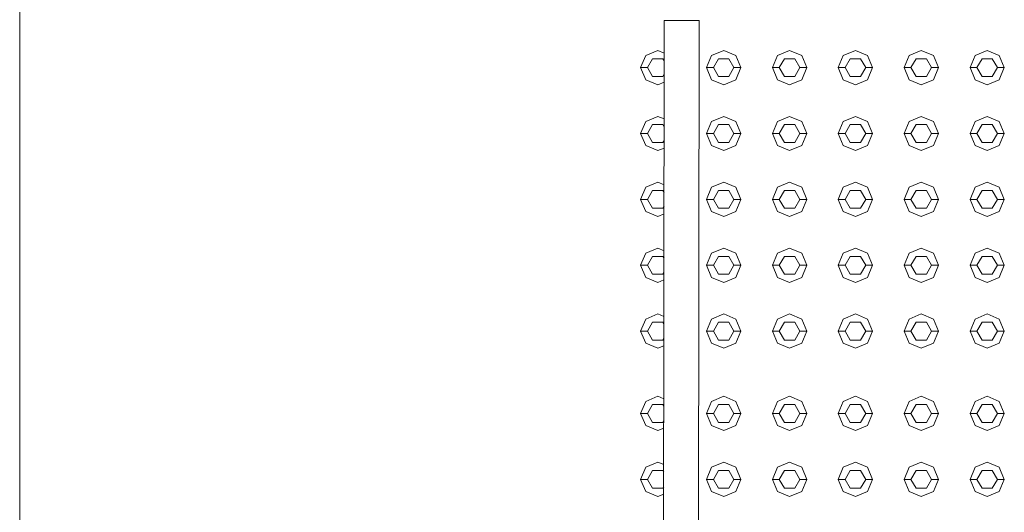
# Model space of a CAD drawing. Header units: millimetres. Extents: x -261 to 187, y -214 to 106.
# Tile 588 of 656: x -218.695 to -217.976, y 11.518 to 11.878. Entities that reach past the tile are written whole.
import ezdxf

# ---------------------------------------------------------------- set-up
doc = ezdxf.new("R2010")
doc.units = ezdxf.units.MM
doc.header["$LTSCALE"] = 0.005
doc.header["$MEASUREMENT"] = 0
for name, color, linetype, lineweight in [('IFC-Elemento construtivo genérico-Contorno', 9, 'Continuous', 5), ('IFC-Laje-Contorno', 9, 'Continuous', 5), ('IFC-Porta-Contorno', 9, 'Continuous', 5)]:
    doc.layers.add(name, color=color, linetype=linetype, lineweight=lineweight)

msp = doc.modelspace()

# ---------------------------------------------------------------- linework, layer by layer
at = {"layer": 'IFC-Elemento construtivo genérico-Contorno', "lineweight": 5}
for p, q in [((-218.23749, 11.85149), (-218.22864, 11.85515)), ((-218.22864, 11.85515), (-218.22392, 11.8532)), ((-218.1894, 11.85149), (-218.18055, 11.85515)), ((-218.18055, 11.85515), (-218.17169, 11.85149)), ((-218.14131, 11.85149), (-218.13245, 11.85515)), ((-218.13245, 11.85515), (-218.1236, 11.85149)), ((-218.09322, 11.85149), (-218.08436, 11.85515)), ((-218.08436, 11.85515), (-218.07551, 11.85149)), ((-218.04513, 11.85149), (-218.03627, 11.85515)), ((-218.03627, 11.85515), (-218.02742, 11.85149)), ((-217.99704, 11.85149), (-217.98818, 11.85515)), ((-217.98818, 11.85515), (-217.97932, 11.85149)), ((-218.24116, 11.84263), (-218.23749, 11.85149)), ((-218.23615, 11.84263), (-218.2324, 11.84914)), ((-218.2324, 11.84914), (-218.22488, 11.84914)), ((-218.22488, 11.84914), (-218.22393, 11.84749)), ((-218.19307, 11.84263), (-218.1894, 11.85149)), ((-218.18806, 11.84263), (-218.1843, 11.84914)), ((-218.1843, 11.84914), (-218.17679, 11.84914)), ((-218.17679, 11.84914), (-218.17303, 11.84263)), ((-218.17169, 11.85149), (-218.16802, 11.84263)), ((-218.14498, 11.84263), (-218.14131, 11.85149)), ((-218.13997, 11.84263), (-218.13621, 11.84914)), ((-218.13621, 11.84914), (-218.1287, 11.84914)), ((-218.1287, 11.84914), (-218.12494, 11.84263)), ((-218.1236, 11.85149), (-218.11993, 11.84263)), ((-218.09689, 11.84263), (-218.09322, 11.85149)), ((-218.09188, 11.84263), (-218.08812, 11.84914)), ((-218.08812, 11.84914), (-218.08061, 11.84914)), ((-218.08061, 11.84914), (-218.07685, 11.84263)), ((-218.07551, 11.85149), (-218.07184, 11.84263)), ((-218.0488, 11.84263), (-218.04513, 11.85149)), ((-218.04379, 11.84263), (-218.04003, 11.84914)), ((-218.04003, 11.84914), (-218.03251, 11.84914)), ((-218.03251, 11.84914), (-218.02876, 11.84263)), ((-218.02742, 11.85149), (-218.02375, 11.84263)), ((-218.0007, 11.84263), (-217.99704, 11.85149)), ((-217.9957, 11.84263), (-217.99194, 11.84914)), ((-217.99194, 11.84914), (-217.98442, 11.84914)), ((-217.98442, 11.84914), (-217.98067, 11.84263)), ((-217.97932, 11.85149), (-217.97566, 11.84263)), ((-218.24116, 11.84263), (-218.23615, 11.84263)), ((-218.24116, 11.84263), (-218.23749, 11.83377)), ((-218.23615, 11.84263), (-218.2324, 11.83612)), ((-218.19307, 11.84263), (-218.18806, 11.84263)), ((-218.19307, 11.84263), (-218.1894, 11.83377)), ((-218.18806, 11.84263), (-218.1843, 11.83612)), ((-218.17679, 11.83612), (-218.17303, 11.84263)), ((-218.17303, 11.84263), (-218.16802, 11.84263)), ((-218.17169, 11.83377), (-218.16802, 11.84263)), ((-218.14498, 11.84263), (-218.13997, 11.84263)), ((-218.14498, 11.84263), (-218.14131, 11.83377)), ((-218.13997, 11.84263), (-218.13621, 11.83612)), ((-218.1287, 11.83612), (-218.12494, 11.84263)), ((-218.12494, 11.84263), (-218.11993, 11.84263)), ((-218.1236, 11.83377), (-218.11993, 11.84263)), ((-218.09689, 11.84263), (-218.09188, 11.84263)), ((-218.09689, 11.84263), (-218.09322, 11.83377)), ((-218.09188, 11.84263), (-218.08812, 11.83612)), ((-218.08061, 11.83612), (-218.07685, 11.84263)), ((-218.07685, 11.84263), (-218.07184, 11.84263)), ((-218.07551, 11.83377), (-218.07184, 11.84263)), ((-218.0488, 11.84263), (-218.04379, 11.84263)), ((-218.0488, 11.84263), (-218.04513, 11.83377)), ((-218.04379, 11.84263), (-218.04003, 11.83612)), ((-218.03251, 11.83612), (-218.02876, 11.84263)), ((-218.02876, 11.84263), (-218.02375, 11.84263)), ((-218.02742, 11.83377), (-218.02375, 11.84263)), ((-218.0007, 11.84263), (-217.9957, 11.84263)), ((-218.0007, 11.84263), (-217.99704, 11.83377)), ((-217.9957, 11.84263), (-217.99194, 11.83612)), ((-217.98442, 11.83612), (-217.98067, 11.84263)), ((-217.98067, 11.84263), (-217.97566, 11.84263)), ((-217.97932, 11.83377), (-217.97566, 11.84263)), ((-218.23749, 11.83377), (-218.22864, 11.83011)), ((-218.2324, 11.83612), (-218.22488, 11.83612)), ((-218.22488, 11.83612), (-218.22394, 11.83775)), ((-218.1894, 11.83377), (-218.18055, 11.83011)), ((-218.1843, 11.83612), (-218.17679, 11.83612)), ((-218.18055, 11.83011), (-218.17169, 11.83377)), ((-218.14131, 11.83377), (-218.13245, 11.83011)), ((-218.13621, 11.83612), (-218.1287, 11.83612)), ((-218.13245, 11.83011), (-218.1236, 11.83377)), ((-218.09322, 11.83377), (-218.08436, 11.83011)), ((-218.08812, 11.83612), (-218.08061, 11.83612)), ((-218.08436, 11.83011), (-218.07551, 11.83377)), ((-218.04513, 11.83377), (-218.03627, 11.83011)), ((-218.04003, 11.83612), (-218.03251, 11.83612)), ((-218.03627, 11.83011), (-218.02742, 11.83377)), ((-217.99704, 11.83377), (-217.98818, 11.83011)), ((-217.99194, 11.83612), (-217.98442, 11.83612)), ((-217.98818, 11.83011), (-217.97932, 11.83377)), ((-218.22864, 11.83011), (-218.22395, 11.83205)), ((-218.23749, 11.80339), (-218.22864, 11.80706)), ((-218.22864, 11.80706), (-218.22398, 11.80514)), ((-218.1894, 11.80339), (-218.18055, 11.80706)), ((-218.18055, 11.80706), (-218.17169, 11.80339)), ((-218.14131, 11.80339), (-218.13245, 11.80706)), ((-218.13245, 11.80706), (-218.1236, 11.80339)), ((-218.09322, 11.80339), (-218.08436, 11.80706)), ((-218.08436, 11.80706), (-218.07551, 11.80339)), ((-218.04513, 11.80339), (-218.03627, 11.80706)), ((-218.03627, 11.80706), (-218.02742, 11.80339)), ((-217.99704, 11.80339), (-217.98818, 11.80706)), ((-217.98818, 11.80706), (-217.97932, 11.80339)), ((-218.24116, 11.79454), (-218.23749, 11.80339)), ((-218.23615, 11.79454), (-218.2324, 11.80105)), ((-218.2324, 11.80105), (-218.22488, 11.80105)), ((-218.22488, 11.80105), (-218.22399, 11.7995)), ((-218.19307, 11.79454), (-218.1894, 11.80339)), ((-218.18806, 11.79454), (-218.1843, 11.80105)), ((-218.1843, 11.80105), (-218.17679, 11.80105)), ((-218.17679, 11.80105), (-218.17303, 11.79454)), ((-218.17169, 11.80339), (-218.16802, 11.79454)), ((-218.14498, 11.79454), (-218.14131, 11.80339)), ((-218.13997, 11.79454), (-218.13621, 11.80105)), ((-218.13621, 11.80105), (-218.1287, 11.80105)), ((-218.1287, 11.80105), (-218.12494, 11.79454)), ((-218.1236, 11.80339), (-218.11993, 11.79454)), ((-218.09689, 11.79454), (-218.09322, 11.80339)), ((-218.09188, 11.79454), (-218.08812, 11.80105)), ((-218.08812, 11.80105), (-218.08061, 11.80105)), ((-218.08061, 11.80105), (-218.07685, 11.79454)), ((-218.07551, 11.80339), (-218.07184, 11.79454)), ((-218.0488, 11.79454), (-218.04513, 11.80339)), ((-218.04379, 11.79454), (-218.04003, 11.80105)), ((-218.04003, 11.80105), (-218.03251, 11.80105)), ((-218.03251, 11.80105), (-218.02876, 11.79454)), ((-218.02742, 11.80339), (-218.02375, 11.79454)), ((-218.0007, 11.79454), (-217.99704, 11.80339)), ((-217.9957, 11.79454), (-217.99194, 11.80105)), ((-217.99194, 11.80105), (-217.98442, 11.80105)), ((-217.98442, 11.80105), (-217.98067, 11.79454)), ((-217.97932, 11.80339), (-217.97566, 11.79454)), ((-218.24116, 11.79454), (-218.23615, 11.79454)), ((-218.24116, 11.79454), (-218.23749, 11.78568)), ((-218.23615, 11.79454), (-218.2324, 11.78803)), ((-218.22488, 11.78803), (-218.224, 11.78955)), ((-218.19307, 11.79454), (-218.18806, 11.79454)), ((-218.19307, 11.79454), (-218.1894, 11.78568)), ((-218.18806, 11.79454), (-218.1843, 11.78803)), ((-218.17679, 11.78803), (-218.17303, 11.79454)), ((-218.17303, 11.79454), (-218.16802, 11.79454)), ((-218.17169, 11.78568), (-218.16802, 11.79454)), ((-218.14498, 11.79454), (-218.13997, 11.79454)), ((-218.14498, 11.79454), (-218.14131, 11.78568)), ((-218.13997, 11.79454), (-218.13621, 11.78803)), ((-218.1287, 11.78803), (-218.12494, 11.79454)), ((-218.12494, 11.79454), (-218.11993, 11.79454)), ((-218.1236, 11.78568), (-218.11993, 11.79454)), ((-218.09689, 11.79454), (-218.09188, 11.79454)), ((-218.09689, 11.79454), (-218.09322, 11.78568)), ((-218.09188, 11.79454), (-218.08812, 11.78803)), ((-218.08061, 11.78803), (-218.07685, 11.79454)), ((-218.07685, 11.79454), (-218.07184, 11.79454)), ((-218.07551, 11.78568), (-218.07184, 11.79454)), ((-218.0488, 11.79454), (-218.04379, 11.79454)), ((-218.0488, 11.79454), (-218.04513, 11.78568)), ((-218.04379, 11.79454), (-218.04003, 11.78803)), ((-218.03251, 11.78803), (-218.02876, 11.79454)), ((-218.02876, 11.79454), (-218.02375, 11.79454)), ((-218.02742, 11.78568), (-218.02375, 11.79454)), ((-218.0007, 11.79454), (-217.9957, 11.79454)), ((-218.0007, 11.79454), (-217.99704, 11.78568)), ((-217.9957, 11.79454), (-217.99194, 11.78803)), ((-217.98442, 11.78803), (-217.98067, 11.79454)), ((-217.98067, 11.79454), (-217.97566, 11.79454)), ((-217.97932, 11.78568), (-217.97566, 11.79454)), ((-218.23749, 11.78568), (-218.22864, 11.78202)), ((-218.2324, 11.78803), (-218.22488, 11.78803)), ((-218.22864, 11.78202), (-218.22401, 11.78393)), ((-218.1894, 11.78568), (-218.18055, 11.78202)), ((-218.1843, 11.78803), (-218.17679, 11.78803)), ((-218.18055, 11.78202), (-218.17169, 11.78568)), ((-218.14131, 11.78568), (-218.13245, 11.78202)), ((-218.13621, 11.78803), (-218.1287, 11.78803)), ((-218.13245, 11.78202), (-218.1236, 11.78568)), ((-218.09322, 11.78568), (-218.08436, 11.78202)), ((-218.08812, 11.78803), (-218.08061, 11.78803)), ((-218.08436, 11.78202), (-218.07551, 11.78568)), ((-218.04513, 11.78568), (-218.03627, 11.78202)), ((-218.04003, 11.78803), (-218.03251, 11.78803)), ((-218.03627, 11.78202), (-218.02742, 11.78568)), ((-217.99704, 11.78568), (-217.98818, 11.78202)), ((-217.99194, 11.78803), (-217.98442, 11.78803)), ((-217.98818, 11.78202), (-217.97932, 11.78568)), ((-218.24116, 11.74645), (-218.23749, 11.7553)), ((-218.23749, 11.7553), (-218.22864, 11.75897)), ((-218.22864, 11.75897), (-218.22404, 11.75707)), ((-218.19307, 11.74645), (-218.1894, 11.7553)), ((-218.1894, 11.7553), (-218.18055, 11.75897)), ((-218.18055, 11.75897), (-218.17169, 11.7553)), ((-218.17169, 11.7553), (-218.16802, 11.74645)), ((-218.14498, 11.74645), (-218.14131, 11.7553)), ((-218.14131, 11.7553), (-218.13245, 11.75897)), ((-218.13245, 11.75897), (-218.1236, 11.7553)), ((-218.1236, 11.7553), (-218.11993, 11.74645)), ((-218.09689, 11.74645), (-218.09322, 11.7553)), ((-218.09322, 11.7553), (-218.08436, 11.75897)), ((-218.08436, 11.75897), (-218.07551, 11.7553)), ((-218.07551, 11.7553), (-218.07184, 11.74645)), ((-218.0488, 11.74645), (-218.04513, 11.7553)), ((-218.04513, 11.7553), (-218.03627, 11.75897)), ((-218.03627, 11.75897), (-218.02742, 11.7553)), ((-218.02742, 11.7553), (-218.02375, 11.74645)), ((-218.0007, 11.74645), (-217.99704, 11.7553)), ((-217.99704, 11.7553), (-217.98818, 11.75897)), ((-217.98818, 11.75897), (-217.97932, 11.7553)), ((-217.97932, 11.7553), (-217.97566, 11.74645)), ((-218.24116, 11.74645), (-218.23615, 11.74645)), ((-218.24116, 11.74645), (-218.23749, 11.73759)), ((-218.23615, 11.74645), (-218.2324, 11.75296)), ((-218.23615, 11.74645), (-218.2324, 11.73994)), ((-218.2324, 11.75296), (-218.22488, 11.75296)), ((-218.22488, 11.75296), (-218.22405, 11.75152)), ((-218.19307, 11.74645), (-218.18806, 11.74645)), ((-218.19307, 11.74645), (-218.1894, 11.73759)), ((-218.18806, 11.74645), (-218.1843, 11.75296)), ((-218.18806, 11.74645), (-218.1843, 11.73994)), ((-218.1843, 11.75296), (-218.17679, 11.75296)), ((-218.17679, 11.75296), (-218.17303, 11.74645)), ((-218.17679, 11.73994), (-218.17303, 11.74645)), ((-218.17303, 11.74645), (-218.16802, 11.74645)), ((-218.17169, 11.73759), (-218.16802, 11.74645)), ((-218.14498, 11.74645), (-218.13997, 11.74645)), ((-218.14498, 11.74645), (-218.14131, 11.73759)), ((-218.13997, 11.74645), (-218.13621, 11.75296)), ((-218.13997, 11.74645), (-218.13621, 11.73994)), ((-218.13621, 11.75296), (-218.1287, 11.75296)), ((-218.1287, 11.75296), (-218.12494, 11.74645)), ((-218.1287, 11.73994), (-218.12494, 11.74645)), ((-218.12494, 11.74645), (-218.11993, 11.74645)), ((-218.1236, 11.73759), (-218.11993, 11.74645)), ((-218.09689, 11.74645), (-218.09188, 11.74645)), ((-218.09689, 11.74645), (-218.09322, 11.73759)), ((-218.09188, 11.74645), (-218.08812, 11.75296)), ((-218.09188, 11.74645), (-218.08812, 11.73994)), ((-218.08812, 11.75296), (-218.08061, 11.75296)), ((-218.08061, 11.75296), (-218.07685, 11.74645)), ((-218.08061, 11.73994), (-218.07685, 11.74645)), ((-218.07685, 11.74645), (-218.07184, 11.74645)), ((-218.07551, 11.73759), (-218.07184, 11.74645)), ((-218.0488, 11.74645), (-218.04379, 11.74645)), ((-218.0488, 11.74645), (-218.04513, 11.73759)), ((-218.04379, 11.74645), (-218.04003, 11.75296)), ((-218.04379, 11.74645), (-218.04003, 11.73994)), ((-218.04003, 11.75296), (-218.03251, 11.75296)), ((-218.03251, 11.75296), (-218.02876, 11.74645)), ((-218.03251, 11.73994), (-218.02876, 11.74645)), ((-218.02876, 11.74645), (-218.02375, 11.74645)), ((-218.02742, 11.73759), (-218.02375, 11.74645)), ((-218.0007, 11.74645), (-217.9957, 11.74645)), ((-218.0007, 11.74645), (-217.99704, 11.73759)), ((-217.9957, 11.74645), (-217.99194, 11.75296)), ((-217.9957, 11.74645), (-217.99194, 11.73994)), ((-217.99194, 11.75296), (-217.98442, 11.75296)), ((-217.98442, 11.75296), (-217.98067, 11.74645)), ((-217.98442, 11.73994), (-217.98067, 11.74645)), ((-217.98067, 11.74645), (-217.97566, 11.74645)), ((-217.97932, 11.73759), (-217.97566, 11.74645)), ((-218.2324, 11.73994), (-218.22488, 11.73994)), ((-218.22488, 11.73994), (-218.22406, 11.74135)), ((-218.1843, 11.73994), (-218.17679, 11.73994)), ((-218.13621, 11.73994), (-218.1287, 11.73994)), ((-218.08812, 11.73994), (-218.08061, 11.73994)), ((-218.04003, 11.73994), (-218.03251, 11.73994)), ((-217.99194, 11.73994), (-217.98442, 11.73994)), ((-218.23749, 11.73759), (-218.22864, 11.73393)), ((-218.22864, 11.73393), (-218.22407, 11.73581)), ((-218.1894, 11.73759), (-218.18055, 11.73393)), ((-218.18055, 11.73393), (-218.17169, 11.73759)), ((-218.14131, 11.73759), (-218.13245, 11.73393)), ((-218.13245, 11.73393), (-218.1236, 11.73759)), ((-218.09322, 11.73759), (-218.08436, 11.73393)), ((-218.08436, 11.73393), (-218.07551, 11.73759)), ((-218.04513, 11.73759), (-218.03627, 11.73393)), ((-218.03627, 11.73393), (-218.02742, 11.73759)), ((-217.99704, 11.73759), (-217.98818, 11.73393)), ((-217.98818, 11.73393), (-217.97932, 11.73759)), ((-218.23749, 11.70721), (-218.22864, 11.71088)), ((-218.22864, 11.71088), (-218.22411, 11.709)), ((-218.1894, 11.70721), (-218.18055, 11.71088)), ((-218.18055, 11.71088), (-218.17169, 11.70721)), ((-218.14131, 11.70721), (-218.13245, 11.71088)), ((-218.13245, 11.71088), (-218.1236, 11.70721)), ((-218.09322, 11.70721), (-218.08436, 11.71088)), ((-218.08436, 11.71088), (-218.07551, 11.70721)), ((-218.04513, 11.70721), (-218.03627, 11.71088)), ((-218.03627, 11.71088), (-218.02742, 11.70721)), ((-217.99704, 11.70721), (-217.98818, 11.71088)), ((-217.98818, 11.71088), (-217.97932, 11.70721)), ((-218.24116, 11.69836), (-218.23749, 11.70721)), ((-218.23615, 11.69836), (-218.2324, 11.70486)), ((-218.2324, 11.70486), (-218.22488, 11.70486)), ((-218.22488, 11.70486), (-218.22411, 11.70353)), ((-218.19307, 11.69836), (-218.1894, 11.70721)), ((-218.18806, 11.69836), (-218.1843, 11.70486)), ((-218.1843, 11.70486), (-218.17679, 11.70486)), ((-218.17679, 11.70486), (-218.17303, 11.69836)), ((-218.17169, 11.70721), (-218.16802, 11.69836)), ((-218.14498, 11.69836), (-218.14131, 11.70721)), ((-218.13997, 11.69836), (-218.13621, 11.70486)), ((-218.13621, 11.70486), (-218.1287, 11.70486)), ((-218.1287, 11.70486), (-218.12494, 11.69836)), ((-218.1236, 11.70721), (-218.11993, 11.69836)), ((-218.09689, 11.69836), (-218.09322, 11.70721)), ((-218.09188, 11.69836), (-218.08812, 11.70486)), ((-218.08812, 11.70486), (-218.08061, 11.70486)), ((-218.08061, 11.70486), (-218.07685, 11.69836)), ((-218.07551, 11.70721), (-218.07184, 11.69836)), ((-218.0488, 11.69836), (-218.04513, 11.70721)), ((-218.04379, 11.69836), (-218.04003, 11.70486)), ((-218.04003, 11.70486), (-218.03251, 11.70486)), ((-218.03251, 11.70486), (-218.02876, 11.69836)), ((-218.02742, 11.70721), (-218.02375, 11.69836)), ((-218.0007, 11.69836), (-217.99704, 11.70721)), ((-217.9957, 11.69836), (-217.99194, 11.70486)), ((-217.99194, 11.70486), (-217.98442, 11.70486)), ((-217.98442, 11.70486), (-217.98067, 11.69836)), ((-217.97932, 11.70721), (-217.97566, 11.69836)), ((-218.24116, 11.69836), (-218.23615, 11.69836)), ((-218.24116, 11.69836), (-218.23749, 11.6895)), ((-218.23615, 11.69836), (-218.2324, 11.69185)), ((-218.19307, 11.69836), (-218.18806, 11.69836)), ((-218.19307, 11.69836), (-218.1894, 11.6895)), ((-218.18806, 11.69836), (-218.1843, 11.69185)), ((-218.17679, 11.69185), (-218.17303, 11.69836)), ((-218.17303, 11.69836), (-218.16802, 11.69836)), ((-218.17169, 11.6895), (-218.16802, 11.69836)), ((-218.14498, 11.69836), (-218.13997, 11.69836)), ((-218.14498, 11.69836), (-218.14131, 11.6895)), ((-218.13997, 11.69836), (-218.13621, 11.69185)), ((-218.1287, 11.69185), (-218.12494, 11.69836)), ((-218.12494, 11.69836), (-218.11993, 11.69836)), ((-218.1236, 11.6895), (-218.11993, 11.69836)), ((-218.09689, 11.69836), (-218.09188, 11.69836)), ((-218.09689, 11.69836), (-218.09322, 11.6895)), ((-218.09188, 11.69836), (-218.08812, 11.69185)), ((-218.08061, 11.69185), (-218.07685, 11.69836)), ((-218.07685, 11.69836), (-218.07184, 11.69836)), ((-218.07551, 11.6895), (-218.07184, 11.69836)), ((-218.0488, 11.69836), (-218.04379, 11.69836)), ((-218.0488, 11.69836), (-218.04513, 11.6895)), ((-218.04379, 11.69836), (-218.04003, 11.69185)), ((-218.03251, 11.69185), (-218.02876, 11.69836)), ((-218.02876, 11.69836), (-218.02375, 11.69836)), ((-218.02742, 11.6895), (-218.02375, 11.69836)), ((-218.0007, 11.69836), (-217.9957, 11.69836)), ((-218.0007, 11.69836), (-217.99704, 11.6895)), ((-217.9957, 11.69836), (-217.99194, 11.69185)), ((-217.98442, 11.69185), (-217.98067, 11.69836)), ((-217.98067, 11.69836), (-217.97566, 11.69836)), ((-217.97932, 11.6895), (-217.97566, 11.69836)), ((-218.23749, 11.6895), (-218.22864, 11.68583)), ((-218.2324, 11.69185), (-218.22488, 11.69185)), ((-218.22488, 11.69185), (-218.22413, 11.69315)), ((-218.1894, 11.6895), (-218.18055, 11.68583)), ((-218.1843, 11.69185), (-218.17679, 11.69185)), ((-218.18055, 11.68583), (-218.17169, 11.6895)), ((-218.14131, 11.6895), (-218.13245, 11.68583)), ((-218.13621, 11.69185), (-218.1287, 11.69185)), ((-218.13245, 11.68583), (-218.1236, 11.6895)), ((-218.09322, 11.6895), (-218.08436, 11.68583)), ((-218.08812, 11.69185), (-218.08061, 11.69185)), ((-218.08436, 11.68583), (-218.07551, 11.6895)), ((-218.04513, 11.6895), (-218.03627, 11.68583)), ((-218.04003, 11.69185), (-218.03251, 11.69185)), ((-218.03627, 11.68583), (-218.02742, 11.6895)), ((-217.99704, 11.6895), (-217.98818, 11.68583)), ((-217.99194, 11.69185), (-217.98442, 11.69185)), ((-217.98818, 11.68583), (-217.97932, 11.6895)), ((-218.22864, 11.68583), (-218.22413, 11.6877)), ((-218.23749, 11.65912), (-218.22864, 11.66279)), ((-218.22864, 11.66279), (-218.22417, 11.66094)), ((-218.1894, 11.65912), (-218.18055, 11.66279)), ((-218.18055, 11.66279), (-218.17169, 11.65912)), ((-218.14131, 11.65912), (-218.13245, 11.66279)), ((-218.13245, 11.66279), (-218.1236, 11.65912)), ((-218.09322, 11.65912), (-218.08436, 11.66279)), ((-218.08436, 11.66279), (-218.07551, 11.65912)), ((-218.04513, 11.65912), (-218.03627, 11.66279)), ((-218.03627, 11.66279), (-218.02742, 11.65912)), ((-217.99704, 11.65912), (-217.98818, 11.66279)), ((-217.98818, 11.66279), (-217.97932, 11.65912)), ((-218.24116, 11.65027), (-218.23749, 11.65912)), ((-218.23615, 11.65027), (-218.2324, 11.65677)), ((-218.2324, 11.65677), (-218.22488, 11.65677)), ((-218.22488, 11.65677), (-218.22418, 11.65555)), ((-218.19307, 11.65027), (-218.1894, 11.65912)), ((-218.18806, 11.65027), (-218.1843, 11.65677)), ((-218.1843, 11.65677), (-218.17679, 11.65677)), ((-218.17679, 11.65677), (-218.17303, 11.65027)), ((-218.17169, 11.65912), (-218.16802, 11.65027)), ((-218.14498, 11.65027), (-218.14131, 11.65912)), ((-218.13997, 11.65027), (-218.13621, 11.65677)), ((-218.13621, 11.65677), (-218.1287, 11.65677)), ((-218.1287, 11.65677), (-218.12494, 11.65027)), ((-218.1236, 11.65912), (-218.11993, 11.65027)), ((-218.09689, 11.65027), (-218.09322, 11.65912)), ((-218.09188, 11.65027), (-218.08812, 11.65677)), ((-218.08812, 11.65677), (-218.08061, 11.65677)), ((-218.08061, 11.65677), (-218.07685, 11.65027)), ((-218.07551, 11.65912), (-218.07184, 11.65027)), ((-218.0488, 11.65027), (-218.04513, 11.65912)), ((-218.04379, 11.65027), (-218.04003, 11.65677)), ((-218.04003, 11.65677), (-218.03251, 11.65677)), ((-218.03251, 11.65677), (-218.02876, 11.65027)), ((-218.02742, 11.65912), (-218.02375, 11.65027)), ((-218.0007, 11.65027), (-217.99704, 11.65912)), ((-217.9957, 11.65027), (-217.99194, 11.65677)), ((-217.99194, 11.65677), (-217.98442, 11.65677)), ((-217.98442, 11.65677), (-217.98067, 11.65027)), ((-217.97932, 11.65912), (-217.97566, 11.65027)), ((-218.24116, 11.65027), (-218.23615, 11.65027)), ((-218.24116, 11.65027), (-218.23749, 11.64141)), ((-218.23615, 11.65027), (-218.2324, 11.64376)), ((-218.19307, 11.65027), (-218.18806, 11.65027)), ((-218.19307, 11.65027), (-218.1894, 11.64141)), ((-218.18806, 11.65027), (-218.1843, 11.64376)), ((-218.17679, 11.64376), (-218.17303, 11.65027)), ((-218.17303, 11.65027), (-218.16802, 11.65027)), ((-218.17169, 11.64141), (-218.16802, 11.65027)), ((-218.14498, 11.65027), (-218.13997, 11.65027)), ((-218.14498, 11.65027), (-218.14131, 11.64141)), ((-218.13997, 11.65027), (-218.13621, 11.64376)), ((-218.1287, 11.64376), (-218.12494, 11.65027)), ((-218.12494, 11.65027), (-218.11993, 11.65027)), ((-218.1236, 11.64141), (-218.11993, 11.65027)), ((-218.09689, 11.65027), (-218.09188, 11.65027)), ((-218.09689, 11.65027), (-218.09322, 11.64141)), ((-218.09188, 11.65027), (-218.08812, 11.64376)), ((-218.08061, 11.64376), (-218.07685, 11.65027)), ((-218.07685, 11.65027), (-218.07184, 11.65027)), ((-218.07551, 11.64141), (-218.07184, 11.65027)), ((-218.0488, 11.65027), (-218.04379, 11.65027)), ((-218.0488, 11.65027), (-218.04513, 11.64141)), ((-218.04379, 11.65027), (-218.04003, 11.64376)), ((-218.03251, 11.64376), (-218.02876, 11.65027)), ((-218.02876, 11.65027), (-218.02375, 11.65027)), ((-218.02742, 11.64141), (-218.02375, 11.65027)), ((-218.0007, 11.65027), (-217.9957, 11.65027)), ((-218.0007, 11.65027), (-217.99704, 11.64141)), ((-217.9957, 11.65027), (-217.99194, 11.64376)), ((-217.98442, 11.64376), (-217.98067, 11.65027)), ((-217.98067, 11.65027), (-217.97566, 11.65027)), ((-217.97932, 11.64141), (-217.97566, 11.65027)), ((-218.23749, 11.64141), (-218.22864, 11.63774)), ((-218.2324, 11.64376), (-218.22488, 11.64376)), ((-218.22864, 11.63774), (-218.2242, 11.63958)), ((-218.22488, 11.64376), (-218.22419, 11.64496)), ((-218.1894, 11.64141), (-218.18055, 11.63774)), ((-218.1843, 11.64376), (-218.17679, 11.64376)), ((-218.18055, 11.63774), (-218.17169, 11.64141)), ((-218.14131, 11.64141), (-218.13245, 11.63774)), ((-218.13621, 11.64376), (-218.1287, 11.64376)), ((-218.13245, 11.63774), (-218.1236, 11.64141)), ((-218.09322, 11.64141), (-218.08436, 11.63774)), ((-218.08812, 11.64376), (-218.08061, 11.64376)), ((-218.08436, 11.63774), (-218.07551, 11.64141)), ((-218.04513, 11.64141), (-218.03627, 11.63774)), ((-218.04003, 11.64376), (-218.03251, 11.64376)), ((-218.03627, 11.63774), (-218.02742, 11.64141)), ((-217.99704, 11.64141), (-217.98818, 11.63774)), ((-217.99194, 11.64376), (-217.98442, 11.64376)), ((-217.98818, 11.63774), (-217.97932, 11.64141)), ((-218.23749, 11.59901), (-218.22864, 11.60268)), ((-218.22864, 11.60268), (-218.22425, 11.60086)), ((-218.1894, 11.59901), (-218.18055, 11.60268)), ((-218.18055, 11.60268), (-218.17169, 11.59901)), ((-218.14131, 11.59901), (-218.13245, 11.60268)), ((-218.13245, 11.60268), (-218.1236, 11.59901)), ((-218.09322, 11.59901), (-218.08436, 11.60268)), ((-218.08436, 11.60268), (-218.07551, 11.59901)), ((-218.04513, 11.59901), (-218.03627, 11.60268)), ((-218.03627, 11.60268), (-218.02742, 11.59901)), ((-217.99704, 11.59901), (-217.98818, 11.60268)), ((-217.98818, 11.60268), (-217.97932, 11.59901)), ((-218.24116, 11.59015), (-218.23749, 11.59901)), ((-218.23615, 11.59015), (-218.2324, 11.59666)), ((-218.2324, 11.59666), (-218.22488, 11.59666)), ((-218.22488, 11.59666), (-218.22425, 11.59557)), ((-218.19307, 11.59015), (-218.1894, 11.59901)), ((-218.18806, 11.59015), (-218.1843, 11.59666)), ((-218.1843, 11.59666), (-218.17679, 11.59666)), ((-218.17679, 11.59666), (-218.17303, 11.59015)), ((-218.17169, 11.59901), (-218.16802, 11.59015)), ((-218.14498, 11.59015), (-218.14131, 11.59901)), ((-218.13997, 11.59015), (-218.13621, 11.59666)), ((-218.13621, 11.59666), (-218.1287, 11.59666)), ((-218.1287, 11.59666), (-218.12494, 11.59015)), ((-218.1236, 11.59901), (-218.11993, 11.59015)), ((-218.09689, 11.59015), (-218.09322, 11.59901)), ((-218.09188, 11.59015), (-218.08812, 11.59666)), ((-218.08812, 11.59666), (-218.08061, 11.59666)), ((-218.08061, 11.59666), (-218.07685, 11.59015)), ((-218.07551, 11.59901), (-218.07184, 11.59015)), ((-218.0488, 11.59015), (-218.04513, 11.59901)), ((-218.04379, 11.59015), (-218.04003, 11.59666)), ((-218.04003, 11.59666), (-218.03251, 11.59666)), ((-218.03251, 11.59666), (-218.02876, 11.59015)), ((-218.02742, 11.59901), (-218.02375, 11.59015)), ((-218.0007, 11.59015), (-217.99704, 11.59901)), ((-217.9957, 11.59015), (-217.99194, 11.59666)), ((-217.99194, 11.59666), (-217.98442, 11.59666)), ((-217.98442, 11.59666), (-217.98067, 11.59015)), ((-217.97932, 11.59901), (-217.97566, 11.59015)), ((-218.24116, 11.59015), (-218.23615, 11.59015)), ((-218.24116, 11.59015), (-218.23749, 11.5813)), ((-218.23615, 11.59015), (-218.2324, 11.58364)), ((-218.19307, 11.59015), (-218.18806, 11.59015)), ((-218.19307, 11.59015), (-218.1894, 11.5813)), ((-218.18806, 11.59015), (-218.1843, 11.58364)), ((-218.17679, 11.58364), (-218.17303, 11.59015)), ((-218.17303, 11.59015), (-218.16802, 11.59015)), ((-218.17169, 11.5813), (-218.16802, 11.59015)), ((-218.14498, 11.59015), (-218.13997, 11.59015)), ((-218.14498, 11.59015), (-218.14131, 11.5813)), ((-218.13997, 11.59015), (-218.13621, 11.58364)), ((-218.1287, 11.58364), (-218.12494, 11.59015)), ((-218.12494, 11.59015), (-218.11993, 11.59015)), ((-218.1236, 11.5813), (-218.11993, 11.59015)), ((-218.09689, 11.59015), (-218.09188, 11.59015)), ((-218.09689, 11.59015), (-218.09322, 11.5813)), ((-218.09188, 11.59015), (-218.08812, 11.58364)), ((-218.08061, 11.58364), (-218.07685, 11.59015)), ((-218.07685, 11.59015), (-218.07184, 11.59015)), ((-218.07551, 11.5813), (-218.07184, 11.59015)), ((-218.0488, 11.59015), (-218.04379, 11.59015)), ((-218.0488, 11.59015), (-218.04513, 11.5813)), ((-218.04379, 11.59015), (-218.04003, 11.58364)), ((-218.03251, 11.58364), (-218.02876, 11.59015)), ((-218.02876, 11.59015), (-218.02375, 11.59015)), ((-218.02742, 11.5813), (-218.02375, 11.59015)), ((-218.0007, 11.59015), (-217.9957, 11.59015)), ((-218.0007, 11.59015), (-217.99704, 11.5813)), ((-217.9957, 11.59015), (-217.99194, 11.58364)), ((-217.98442, 11.58364), (-217.98067, 11.59015)), ((-217.98067, 11.59015), (-217.97566, 11.59015)), ((-217.97932, 11.5813), (-217.97566, 11.59015)), ((-218.23749, 11.5813), (-218.22864, 11.57763)), ((-218.2324, 11.58364), (-218.22488, 11.58364)), ((-218.22488, 11.58364), (-218.22427, 11.58471)), ((-218.1894, 11.5813), (-218.18055, 11.57763)), ((-218.1843, 11.58364), (-218.17679, 11.58364)), ((-218.18055, 11.57763), (-218.17169, 11.5813)), ((-218.14131, 11.5813), (-218.13245, 11.57763)), ((-218.13621, 11.58364), (-218.1287, 11.58364)), ((-218.13245, 11.57763), (-218.1236, 11.5813)), ((-218.09322, 11.5813), (-218.08436, 11.57763)), ((-218.08812, 11.58364), (-218.08061, 11.58364)), ((-218.08436, 11.57763), (-218.07551, 11.5813)), ((-218.04513, 11.5813), (-218.03627, 11.57763)), ((-218.04003, 11.58364), (-218.03251, 11.58364)), ((-218.03627, 11.57763), (-218.02742, 11.5813)), ((-217.99704, 11.5813), (-217.98818, 11.57763)), ((-217.99194, 11.58364), (-217.98442, 11.58364)), ((-217.98818, 11.57763), (-217.97932, 11.5813)), ((-218.22864, 11.57763), (-218.22427, 11.57943)), ((-218.23749, 11.55092), (-218.22864, 11.55458)), ((-218.22864, 11.55458), (-218.22431, 11.55279)), ((-218.1894, 11.55092), (-218.18055, 11.55458)), ((-218.18055, 11.55458), (-218.17169, 11.55092)), ((-218.14131, 11.55092), (-218.13245, 11.55458)), ((-218.13245, 11.55458), (-218.1236, 11.55092)), ((-218.09322, 11.55092), (-218.08436, 11.55458)), ((-218.08436, 11.55458), (-218.07551, 11.55092)), ((-218.04513, 11.55092), (-218.03627, 11.55458)), ((-218.03627, 11.55458), (-218.02742, 11.55092)), ((-217.99704, 11.55092), (-217.98818, 11.55458)), ((-217.98818, 11.55458), (-217.97932, 11.55092)), ((-218.24116, 11.54206), (-218.23749, 11.55092)), ((-218.23615, 11.54206), (-218.2324, 11.54857)), ((-218.2324, 11.54857), (-218.22488, 11.54857)), ((-218.22488, 11.54857), (-218.22432, 11.54758)), ((-218.19307, 11.54206), (-218.1894, 11.55092)), ((-218.18806, 11.54206), (-218.1843, 11.54857)), ((-218.1843, 11.54857), (-218.17679, 11.54857)), ((-218.17679, 11.54857), (-218.17303, 11.54206)), ((-218.17169, 11.55092), (-218.16802, 11.54206)), ((-218.14498, 11.54206), (-218.14131, 11.55092)), ((-218.13997, 11.54206), (-218.13621, 11.54857)), ((-218.13621, 11.54857), (-218.1287, 11.54857)), ((-218.1287, 11.54857), (-218.12494, 11.54206)), ((-218.1236, 11.55092), (-218.11993, 11.54206)), ((-218.09689, 11.54206), (-218.09322, 11.55092)), ((-218.09188, 11.54206), (-218.08812, 11.54857)), ((-218.08812, 11.54857), (-218.08061, 11.54857)), ((-218.08061, 11.54857), (-218.07685, 11.54206)), ((-218.07551, 11.55092), (-218.07184, 11.54206)), ((-218.0488, 11.54206), (-218.04513, 11.55092)), ((-218.04379, 11.54206), (-218.04003, 11.54857)), ((-218.04003, 11.54857), (-218.03251, 11.54857)), ((-218.03251, 11.54857), (-218.02876, 11.54206)), ((-218.02742, 11.55092), (-218.02375, 11.54206)), ((-218.0007, 11.54206), (-217.99704, 11.55092)), ((-217.9957, 11.54206), (-217.99194, 11.54857)), ((-217.99194, 11.54857), (-217.98442, 11.54857)), ((-217.98442, 11.54857), (-217.98067, 11.54206)), ((-217.97932, 11.55092), (-217.97566, 11.54206)), ((-218.24116, 11.54206), (-218.23615, 11.54206)), ((-218.24116, 11.54206), (-218.23749, 11.5332)), ((-218.23615, 11.54206), (-218.2324, 11.53555)), ((-218.19307, 11.54206), (-218.18806, 11.54206)), ((-218.19307, 11.54206), (-218.1894, 11.5332)), ((-218.18806, 11.54206), (-218.1843, 11.53555)), ((-218.17679, 11.53555), (-218.17303, 11.54206)), ((-218.17303, 11.54206), (-218.16802, 11.54206)), ((-218.17169, 11.5332), (-218.16802, 11.54206)), ((-218.14498, 11.54206), (-218.13997, 11.54206)), ((-218.14498, 11.54206), (-218.14131, 11.5332)), ((-218.13997, 11.54206), (-218.13621, 11.53555)), ((-218.1287, 11.53555), (-218.12494, 11.54206)), ((-218.12494, 11.54206), (-218.11993, 11.54206)), ((-218.1236, 11.5332), (-218.11993, 11.54206)), ((-218.09689, 11.54206), (-218.09188, 11.54206)), ((-218.09689, 11.54206), (-218.09322, 11.5332)), ((-218.09188, 11.54206), (-218.08812, 11.53555)), ((-218.08061, 11.53555), (-218.07685, 11.54206)), ((-218.07685, 11.54206), (-218.07184, 11.54206)), ((-218.07551, 11.5332), (-218.07184, 11.54206)), ((-218.0488, 11.54206), (-218.04379, 11.54206)), ((-218.0488, 11.54206), (-218.04513, 11.5332)), ((-218.04379, 11.54206), (-218.04003, 11.53555)), ((-218.03251, 11.53555), (-218.02876, 11.54206)), ((-218.02876, 11.54206), (-218.02375, 11.54206)), ((-218.02742, 11.5332), (-218.02375, 11.54206)), ((-218.0007, 11.54206), (-217.9957, 11.54206)), ((-218.0007, 11.54206), (-217.99704, 11.5332)), ((-217.9957, 11.54206), (-217.99194, 11.53555)), ((-217.98442, 11.53555), (-217.98067, 11.54206)), ((-217.98067, 11.54206), (-217.97566, 11.54206)), ((-217.97932, 11.5332), (-217.97566, 11.54206)), ((-218.23749, 11.5332), (-218.22864, 11.52953)), ((-218.2324, 11.53555), (-218.22488, 11.53555)), ((-218.22864, 11.52953), (-218.22434, 11.53131)), ((-218.22488, 11.53555), (-218.22433, 11.5365)), ((-218.1894, 11.5332), (-218.18055, 11.52953)), ((-218.1843, 11.53555), (-218.17679, 11.53555)), ((-218.18055, 11.52953), (-218.17169, 11.5332)), ((-218.14131, 11.5332), (-218.13245, 11.52953)), ((-218.13621, 11.53555), (-218.1287, 11.53555)), ((-218.13245, 11.52953), (-218.1236, 11.5332)), ((-218.09322, 11.5332), (-218.08436, 11.52953)), ((-218.08812, 11.53555), (-218.08061, 11.53555)), ((-218.08436, 11.52953), (-218.07551, 11.5332)), ((-218.04513, 11.5332), (-218.03627, 11.52953)), ((-218.04003, 11.53555), (-218.03251, 11.53555)), ((-218.03627, 11.52953), (-218.02742, 11.5332)), ((-217.99704, 11.5332), (-217.98818, 11.52953)), ((-217.99194, 11.53555), (-217.98442, 11.53555)), ((-217.98818, 11.52953), (-217.97932, 11.5332))]:
    msp.add_line(p, q, dxfattribs=at)
at = {"layer": 'IFC-Laje-Contorno', "lineweight": 5}
msp.add_line((-218.69452, 9.22405), (-218.69452, 12.50996), dxfattribs=at)
at = {"layer": 'IFC-Porta-Contorno', "lineweight": 5}
for p, q in [((-218.22416, 11.664), (-218.22389, 11.87705)), ((-218.22389, 11.87705), (-218.20369, 11.87702)), ((-218.20369, 11.87702), (-218.19836, 11.87701)), ((-218.19967, 10.86654), (-218.19836, 11.87701)), ((-218.19941, 11.06955), (-218.19836, 11.87701)), ((-218.22521, 10.85654), (-218.22416, 11.664))]:
    msp.add_line(p, q, dxfattribs=at)

doc.saveas('drawing.dxf')
